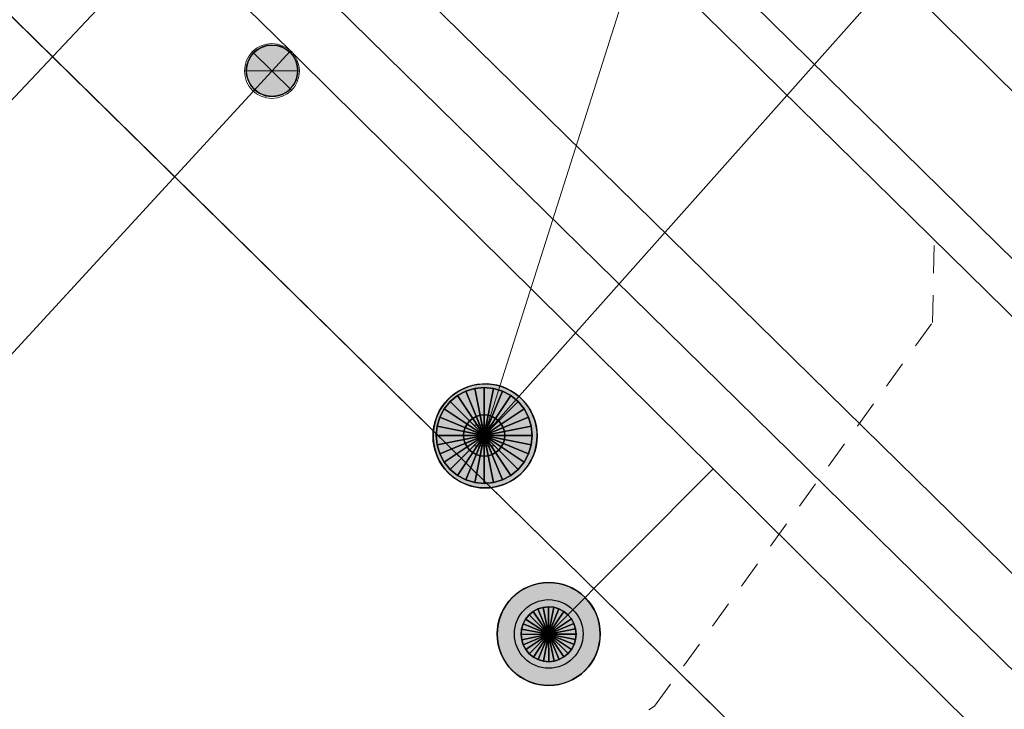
# Model space of a CAD drawing. Header units: metres. Extents: x 2695560 to 2696939, y 1260491 to 1262050.
# Tile 540 of 656: x 2695940.45 to 2695947.61, y 1261135.28 to 1261140.31. Entities that reach past the tile are written whole.
import ezdxf

# ---------------------------------------------------------------- set-up
doc = ezdxf.new("R2010")
doc.units = ezdxf.units.M
doc.linetypes.add('AUSGEZOGEN', pattern=[0])
doc.linetypes.add('VERDECKT2_S2', pattern=[0.36, 0.2, -0.16])
for name, color, linetype in [('XR$1$AV_Linien (BB)', 7, 'AUSGEZOGEN'), ('XR$1$AW_LK_Schachtdeckel', 24, 'AUSGEZOGEN'), ('XR$1$Liegenschaftsgrenzen', 7, 'AUSGEZOGEN'), ('XR$1$PFAW', 255, 'AUSGEZOGEN'), ('XR$1$PFWA', 255, 'AUSGEZOGEN'), ('XR$1$WA_LK_Absperrarmatur', 171, 'AUSGEZOGEN'), ('XR$1$WA_LK_Hydrant', 171, 'AUSGEZOGEN')]:
    doc.layers.add(name, color=color, linetype=linetype)
for name, color, linetype, lineweight in [('XR$2$ABW-Linie-R-genau', 4, 'AUSGEZOGEN', 18), ('XR$2$ABW-Linie-R-ungenau', 4, 'VERDECKT2_S2', 18), ('XR$2$ABW-LinieFlaeche-R-genau', 4, 'AUSGEZOGEN', 18), ('XR$2$ABW-Punkt', 6, 'AUSGEZOGEN', 18), ('XR$2$GAS-Linie-genau', 12, 'AUSGEZOGEN', 18), ('XR$2$WAS-Linie-genau', 5, 'AUSGEZOGEN', 18), ('XR$2$WAS-LinieFlaeche-genau', 5, 'AUSGEZOGEN', 18), ('XR$2$WAS-Punkt', 5, 'AUSGEZOGEN', 18)]:
    doc.layers.add(name, color=color, linetype=linetype, lineweight=lineweight)

# ---------------------------------------------------------------- blocks, each defined once
blk = doc.blocks.new('BAW2088')
at = {"layer": 'XR$1$PFAW', "transparency": 33554687}
blk.add_hatch(color=253, dxfattribs=at).paths.add_polyline_path([(0.5104, 0), (0.5002, 0.1006), (0.4699, 0.1972), (0.4208, 0.2856), (0.3549, 0.3624), (0.2749, 0.4243), (0.1841, 0.4689), (0.0861, 0.4942), (-0.0149, 0.4994), (-0.1149, 0.484), (-0.2098, 0.4489), (-0.2956, 0.3954), (-0.369, 0.3257), (-0.4267, 0.2427), (-0.4666, 0.1497), (-0.487, 0.0506), (-0.487, -0.0506), (-0.4666, -0.1497), (-0.4267, -0.2427), (-0.369, -0.3257), (-0.2956, -0.3954), (-0.2098, -0.4489), (-0.1149, -0.484), (-0.0149, -0.4994), (0.0861, -0.4942), (0.1841, -0.4689), (0.2749, -0.4243), (0.3549, -0.3624), (0.4208, -0.2856), (0.4699, -0.1972), (0.5002, -0.1006)])
at = {"transparency": 33554687}
for start, end in [(91.19481, 268.80519), (268.80519, 91.19481)]:
    blk.add_arc((0.0104, 0), 0.5, start, end, dxfattribs=at)
at = {"layer": 'XR$1$PFAW', "transparency": 33554687}
blk.add_circle((0.0104, 0), 0.5, dxfattribs=at)
blk = doc.blocks.new('BWA2009')
at = {"true_color": 0x000000, "transparency": 33554687}
blk.add_hatch(color=18, dxfattribs=at).paths.add_polyline_path([(0.3333, 0), (0.3265, 0.0671), (0.3063, 0.1315), (0.2736, 0.1904), (0.2297, 0.2416), (0.1763, 0.2829), (0.1158, 0.3126), (0.0505, 0.3295), (-0.0169, 0.3329), (-0.0836, 0.3227), (-0.1468, 0.2993), (-0.204, 0.2636), (-0.2529, 0.2171), (-0.2914, 0.1618), (-0.318, 0.0998), (-0.3316, 0.0337), (-0.3316, -0.0337), (-0.318, -0.0998), (-0.2914, -0.1618), (-0.2529, -0.2171), (-0.204, -0.2636), (-0.1468, -0.2993), (-0.0836, -0.3227), (-0.0169, -0.3329), (0.0505, -0.3295), (0.1158, -0.3126), (0.1763, -0.2829), (0.2297, -0.2416), (0.2736, -0.1904), (0.3063, -0.1315), (0.3265, -0.0671)])
at = {"layer": 'XR$1$PFWA', "transparency": 33554687}
blk.add_hatch(color=7, dxfattribs=at).paths.add_polyline_path([(0.5, 0), (0.4898, 0.1006), (0.4595, 0.1972), (0.4104, 0.2856), (0.3445, 0.3624), (0.2645, 0.4243), (0.1737, 0.4689), (0.0757, 0.4942), (-0.0253, 0.4994), (-0.1253, 0.484), (-0.2202, 0.4489), (-0.3061, 0.3954), (-0.3794, 0.3257), (-0.4372, 0.2427), (-0.4771, 0.1497), (-0.4974, 0.0506), (-0.4974, -0.0506), (-0.4771, -0.1497), (-0.4372, -0.2427), (-0.3794, -0.3257), (-0.3061, -0.3954), (-0.2202, -0.4489), (-0.1253, -0.484), (-0.0253, -0.4994), (0.0757, -0.4942), (0.1737, -0.4689), (0.2645, -0.4243), (0.3445, -0.3624), (0.4104, -0.2856), (0.4595, -0.1972), (0.4898, -0.1006)])
at = {"transparency": 33554687}
blk.add_circle((0, 0), 0.3333, dxfattribs=at)
for start, end in [(90, 180), (0, 90), (180, 270), (270, 0)]:
    blk.add_arc((0, 0), 0.5, start, end, dxfattribs=at)
at = {"layer": 'XR$1$PFWA', "transparency": 33554687}
blk.add_circle((0, 0), 0.5, dxfattribs=at)
blk = doc.blocks.new('BWA2012')
at = {"layer": 'XR$1$PFWA', "transparency": 33554687}
blk.add_hatch(color=7, dxfattribs=at).paths.add_polyline_path([(0.5, 0), (0.49, 0.101), (0.459, 0.197), (0.41, 0.286), (0.344, 0.362), (0.264, 0.424), (0.174, 0.469), (0.076, 0.494), (-0.025, 0.499), (-0.125, 0.484), (-0.22, 0.449), (-0.306, 0.395), (-0.379, 0.326), (-0.437, 0.243), (-0.477, 0.15), (-0.497, 0.051), (-0.497, -0.051), (-0.477, -0.15), (-0.437, -0.243), (-0.379, -0.326), (-0.306, -0.395), (-0.22, -0.449), (-0.125, -0.484), (-0.025, -0.499), (0.076, -0.494), (0.174, -0.469), (0.264, -0.424), (0.344, -0.362), (0.41, -0.286), (0.459, -0.197), (0.49, -0.101)])
at = {"transparency": 33554687}
blk.add_line((0.354, 0.354), (-0.354, -0.354), dxfattribs=at)
for start, end in [(45, 225), (225, 45)]:
    blk.add_arc((0, 0), 0.5, start, end, dxfattribs=at)
at = {"layer": 'XR$1$PFWA', "transparency": 33554687}
blk.add_circle((0, 0), 0.5, dxfattribs=at)
blk = doc.blocks.new('WAS-ABSPERRORGAN')
at = {"layer": 'XR$2$WAS-Punkt', "linetype": 'AUSGEZOGEN', "transparency": 33554687}
for p, q in [((0, 200, 2500), (0, -200, 2500)), ((0, 0), (0, 0))]:
    blk.add_line(p, q, dxfattribs=at)
blk.add_circle((0, 0, 502500), 200, dxfattribs=at)
blk = doc.blocks.new('WAS-OBERFLURHYDRANT')
at = {"layer": 'XR$2$WAS-Punkt', "linetype": 'AUSGEZOGEN', "transparency": 33554687}
blk.add_hatch(color=5, dxfattribs=at).paths.add_polyline_path([(0, -200), (20.2, -199), (40.3, -195.9), (59.9, -190.8), (78.9, -183.8), (97.1, -174.9), (114.3, -164.2), (130.3, -151.8), (145, -137.8), (158.2, -122.4), (169.7, -105.8), (179.6, -88.1), (187.6, -69.5), (193.6, -50.1), (197.7, -30.3), (199.7, -10.1), (199.7, 10.1), (197.7, 30.3), (193.6, 50.1), (187.6, 69.5), (179.6, 88.1), (169.7, 105.8), (158.2, 122.4), (145, 137.8), (130.3, 151.8), (114.3, 164.2), (97.1, 174.9), (78.9, 183.8), (59.9, 190.8), (40.3, 195.9), (20.2, 199), (0, 200), (-20.2, 199), (-40.3, 195.9), (-59.9, 190.8), (-78.9, 183.8), (-97.1, 174.9), (-114.3, 164.2), (-130.3, 151.8), (-145, 137.8), (-158.2, 122.4), (-169.7, 105.8), (-179.6, 88.1), (-187.6, 69.5), (-193.6, 50.1), (-197.7, 30.3), (-199.7, 10.1), (-199.7, -10.1), (-197.7, -30.3), (-193.6, -50.1), (-187.6, -69.5), (-179.6, -88.1), (-169.7, -105.8), (-158.2, -122.4), (-145, -137.8), (-130.3, -151.8), (-114.3, -164.2), (-97.1, -174.9), (-78.9, -183.8), (-59.9, -190.8), (-40.3, -195.9), (-20.2, -199)])
at = {"layer": 'XR$2$WAS-Punkt', "linetype": 'AUSGEZOGEN', "lineweight": 25, "transparency": 33554687}
for points in [[(-111.1, 166.3, 2500), (0, 0, 2500), (-141.4, 141.4, 2500)], [(-111.1, 166.3), (0, 0), (-141.4, 141.4)], [(-111.1, 166.3, 2500), (-111.1, 166.3), (-141.4, 141.4), (-141.4, 141.4, 2500)], [(-76.5, 184.8, 2500), (0, 0, 2500), (-111.1, 166.3, 2500)], [(-76.5, 184.8), (0, 0), (-111.1, 166.3)], [(-76.5, 184.8, 2500), (-76.5, 184.8), (-111.1, 166.3), (-111.1, 166.3, 2500)], [(-39, 196.2, 2500), (0, 0, 2500), (-76.5, 184.8, 2500)], [(-39, 196.2), (0, 0), (-76.5, 184.8)], [(-39, 196.2, 2500), (-39, 196.2), (-76.5, 184.8), (-76.5, 184.8, 2500)], [(0, 200, 2500), (0, 0, 2500), (-39, 196.2, 2500)], [(0, 200), (0, 0), (-39, 196.2)], [(0, 200, 2500), (0, 200), (-39, 196.2), (-39, 196.2, 2500)], [(39, 196.2, 2500), (0, 0, 2500), (0, 200, 2500)], [(39, 196.2), (0, 0), (0, 200)], [(39, 196.2, 2500), (39, 196.2), (0, 200), (0, 200, 2500)], [(76.5, 184.8, 2500), (0, 0, 2500), (39, 196.2, 2500)], [(76.5, 184.8), (0, 0), (39, 196.2)], [(111.1, 166.3, 2500), (0, 0, 2500), (76.5, 184.8, 2500)], [(111.1, 166.3), (0, 0), (76.5, 184.8)], [(141.4, 141.4, 2500), (0, 0, 2500), (111.1, 166.3, 2500)], [(141.4, 141.4), (0, 0), (111.1, 166.3)], [(76.5, 184.8, 2500), (76.5, 184.8), (39, 196.2), (39, 196.2, 2500)], [(111.1, 166.3, 2500), (111.1, 166.3), (76.5, 184.8), (76.5, 184.8, 2500)], [(141.4, 141.4, 2500), (141.4, 141.4), (111.1, 166.3), (111.1, 166.3, 2500)], [(-184.8, 76.5, 2500), (0, 0, 2500), (-196.2, 39, 2500)], [(-184.8, 76.5), (0, 0), (-196.2, 39)], [(-184.8, 76.5, 2500), (-184.8, 76.5), (-196.2, 39), (-196.2, 39, 2500)], [(-166.3, 111.1, 2500), (0, 0, 2500), (-184.8, 76.5, 2500)], [(-166.3, 111.1), (0, 0), (-184.8, 76.5)], [(-166.3, 111.1, 2500), (-166.3, 111.1), (-184.8, 76.5), (-184.8, 76.5, 2500)], [(-141.4, 141.4, 2500), (0, 0, 2500), (-166.3, 111.1, 2500)], [(-141.4, 141.4), (0, 0), (-166.3, 111.1)], [(-141.4, 141.4, 2500), (-141.4, 141.4), (-166.3, 111.1), (-166.3, 111.1, 2500)], [(166.3, 111.1, 2500), (0, 0, 2500), (141.4, 141.4, 2500)], [(166.3, 111.1), (0, 0), (141.4, 141.4)], [(184.8, 76.5, 2500), (0, 0, 2500), (166.3, 111.1, 2500)], [(184.8, 76.5), (0, 0), (166.3, 111.1)], [(196.2, 39, 2500), (0, 0, 2500), (184.8, 76.5, 2500)], [(196.2, 39), (0, 0), (184.8, 76.5)], [(166.3, 111.1, 2500), (166.3, 111.1), (141.4, 141.4), (141.4, 141.4, 2500)], [(184.8, 76.5, 2500), (184.8, 76.5), (166.3, 111.1), (166.3, 111.1, 2500)], [(196.2, 39, 2500), (196.2, 39), (184.8, 76.5), (184.8, 76.5, 2500)], [(-196.2, 39, 2500), (0, 0, 2500), (-200, 0, 2500)], [(-196.2, 39), (0, 0), (-200, 0)], [(-196.2, 39, 2500), (-196.2, 39), (-200, 0), (-200, 0, 2500)], [(-200, 0, 2500), (0, 0, 2500), (-196.2, -39, 2500)], [(-200, 0), (0, 0), (-196.2, -39)], [(-196.2, -39, 2500), (0, 0, 2500), (-184.8, -76.5, 2500)], [(-196.2, -39), (0, 0), (-184.8, -76.5)], [(-184.8, -76.5, 2500), (0, 0, 2500), (-166.3, -111.1, 2500)], [(-184.8, -76.5), (0, 0), (-166.3, -111.1)], [(-166.3, -111.1, 2500), (0, 0, 2500), (-141.4, -141.4, 2500)], [(-166.3, -111.1), (0, 0), (-141.4, -141.4)], [(-141.4, -141.4, 2500), (0, 0, 2500), (-111.1, -166.3, 2500)], [(-141.4, -141.4), (0, 0), (-111.1, -166.3)], [(-111.1, -166.3, 2500), (0, 0, 2500), (-76.5, -184.8, 2500)], [(-111.1, -166.3), (0, 0), (-76.5, -184.8)], [(-76.5, -184.8, 2500), (0, 0, 2500), (-39, -196.2, 2500)], [(-76.5, -184.8), (0, 0), (-39, -196.2)], [(-39, -196.2, 2500), (0, 0, 2500), (0, -200, 2500)], [(-39, -196.2), (0, 0), (0, -200)], [(200, 0, 2500), (0, 0, 2500), (196.2, 39, 2500)], [(200, 0), (0, 0), (196.2, 39)], [(0, -200, 2500), (0, 0, 2500), (39, -196.2, 2500)], [(39, -196.2, 2500), (0, 0, 2500), (76.5, -184.8, 2500)], [(76.5, -184.8, 2500), (0, 0, 2500), (111.1, -166.3, 2500)], [(111.1, -166.3, 2500), (0, 0, 2500), (141.4, -141.4, 2500)], [(141.4, -141.4, 2500), (0, 0, 2500), (166.3, -111.1, 2500)], [(166.3, -111.1, 2500), (0, 0, 2500), (184.8, -76.5, 2500)], [(184.8, -76.5, 2500), (0, 0, 2500), (196.2, -39, 2500)], [(196.2, -39, 2500), (0, 0, 2500), (200, 0, 2500)], [(0, -200), (0, 0), (39, -196.2)], [(39, -196.2), (0, 0), (76.5, -184.8)], [(76.5, -184.8), (0, 0), (111.1, -166.3)], [(111.1, -166.3), (0, 0), (141.4, -141.4)], [(141.4, -141.4), (0, 0), (166.3, -111.1)], [(166.3, -111.1), (0, 0), (184.8, -76.5)], [(184.8, -76.5), (0, 0), (196.2, -39)], [(196.2, -39), (0, 0), (200, 0)], [(200, 0, 2500), (200, 0), (196.2, 39), (196.2, 39, 2500)], [(-200, 0, 2500), (-200, 0), (-196.2, -39), (-196.2, -39, 2500)], [(-196.2, -39, 2500), (-196.2, -39), (-184.8, -76.5), (-184.8, -76.5, 2500)], [(184.8, -76.5, 2500), (184.8, -76.5), (196.2, -39), (196.2, -39, 2500)], [(196.2, -39, 2500), (196.2, -39), (200, 0), (200, 0, 2500)], [(-184.8, -76.5, 2500), (-184.8, -76.5), (-166.3, -111.1), (-166.3, -111.1, 2500)], [(-166.3, -111.1, 2500), (-166.3, -111.1), (-141.4, -141.4), (-141.4, -141.4, 2500)], [(-141.4, -141.4, 2500), (-141.4, -141.4), (-111.1, -166.3), (-111.1, -166.3, 2500)], [(111.1, -166.3, 2500), (111.1, -166.3), (141.4, -141.4), (141.4, -141.4, 2500)], [(141.4, -141.4, 2500), (141.4, -141.4), (166.3, -111.1), (166.3, -111.1, 2500)], [(166.3, -111.1, 2500), (166.3, -111.1), (184.8, -76.5), (184.8, -76.5, 2500)], [(-111.1, -166.3, 2500), (-111.1, -166.3), (-76.5, -184.8), (-76.5, -184.8, 2500)], [(-76.5, -184.8, 2500), (-76.5, -184.8), (-39, -196.2), (-39, -196.2, 2500)], [(-39, -196.2, 2500), (-39, -196.2), (0, -200), (0, -200, 2500)], [(0, -200, 2500), (0, -200), (39, -196.2), (39, -196.2, 2500)], [(39, -196.2, 2500), (39, -196.2), (76.5, -184.8), (76.5, -184.8, 2500)], [(76.5, -184.8, 2500), (76.5, -184.8), (111.1, -166.3), (111.1, -166.3, 2500)]]:
    blk.add_3dface(points, dxfattribs=at)
blk = doc.blocks.new('ABW-SCHLAMMSAMMLER_RUND')
at = {"layer": 'XR$2$ABW-Punkt', "linetype": 'AUSGEZOGEN', "lineweight": 13, "transparency": 33554687}
for p, q in [((-69.9, 75, 2500), (69.9, 75, 2500)), ((-69.9, -75, 2500), (69.9, -75, 2500))]:
    blk.add_line(p, q, dxfattribs=at)
blk.add_polyline3d([(90, 0, 2500), (0, 0, 2500), (-90, 0, 2500)], dxfattribs=at)
at = {"layer": 'XR$2$ABW-Punkt', "linetype": 'AUSGEZOGEN', "lineweight": 25, "transparency": 33554687}
for points in [[(-29.3, 147.1, 2500), (0, 0, 2500), (-57.4, 138.6, 2500)], [(-29.3, 147.1), (0, 0), (-57.4, 138.6)], [(-29.3, 147.1, 2500), (-29.3, 147.1), (-57.4, 138.6), (-57.4, 138.6, 2500)], [(0, 150, 2500), (0, 0, 2500), (-29.3, 147.1, 2500)], [(0, 150), (0, 0), (-29.3, 147.1)], [(0, 150, 2500), (0, 150), (-29.3, 147.1), (-29.3, 147.1, 2500)], [(29.3, 147.1, 2500), (0, 0, 2500), (0, 150, 2500)], [(29.3, 147.1), (0, 0), (0, 150)], [(29.3, 147.1, 2500), (29.3, 147.1), (0, 150), (0, 150, 2500)], [(57.4, 138.6, 2500), (0, 0, 2500), (29.3, 147.1, 2500)], [(57.4, 138.6), (0, 0), (29.3, 147.1)], [(57.4, 138.6, 2500), (57.4, 138.6), (29.3, 147.1), (29.3, 147.1, 2500)], [(-124.7, 83.3, 2500), (0, 0, 2500), (-138.6, 57.4, 2500)], [(-124.7, 83.3), (0, 0), (-138.6, 57.4)], [(-124.7, 83.3, 2500), (-124.7, 83.3), (-138.6, 57.4), (-138.6, 57.4, 2500)], [(-106.1, 106.1, 2500), (0, 0, 2500), (-124.7, 83.3, 2500)], [(-106.1, 106.1), (0, 0), (-124.7, 83.3)], [(-106.1, 106.1, 2500), (-106.1, 106.1), (-124.7, 83.3), (-124.7, 83.3, 2500)], [(-83.3, 124.7, 2500), (0, 0, 2500), (-106.1, 106.1, 2500)], [(-83.3, 124.7), (0, 0), (-106.1, 106.1)], [(-83.3, 124.7, 2500), (-83.3, 124.7), (-106.1, 106.1), (-106.1, 106.1, 2500)], [(-57.4, 138.6, 2500), (0, 0, 2500), (-83.3, 124.7, 2500)], [(-57.4, 138.6), (0, 0), (-83.3, 124.7)], [(-57.4, 138.6, 2500), (-57.4, 138.6), (-83.3, 124.7), (-83.3, 124.7, 2500)], [(83.3, 124.7, 2500), (0, 0, 2500), (57.4, 138.6, 2500)], [(83.3, 124.7), (0, 0), (57.4, 138.6)], [(106.1, 106.1, 2500), (0, 0, 2500), (83.3, 124.7, 2500)], [(106.1, 106.1), (0, 0), (83.3, 124.7)], [(124.7, 83.3, 2500), (0, 0, 2500), (106.1, 106.1, 2500)], [(124.7, 83.3), (0, 0), (106.1, 106.1)], [(138.6, 57.4, 2500), (0, 0, 2500), (124.7, 83.3, 2500)], [(138.6, 57.4), (0, 0), (124.7, 83.3)], [(83.3, 124.7, 2500), (83.3, 124.7), (57.4, 138.6), (57.4, 138.6, 2500)], [(106.1, 106.1, 2500), (106.1, 106.1), (83.3, 124.7), (83.3, 124.7, 2500)], [(124.7, 83.3, 2500), (124.7, 83.3), (106.1, 106.1), (106.1, 106.1, 2500)], [(138.6, 57.4, 2500), (138.6, 57.4), (124.7, 83.3), (124.7, 83.3, 2500)], [(-147.1, 29.3, 2500), (0, 0, 2500), (-150, 0, 2500)], [(-147.1, 29.3), (0, 0), (-150, 0)], [(-147.1, 29.3, 2500), (-147.1, 29.3), (-150, 0), (-150, 0, 2500)], [(-150, 0, 2500), (0, 0, 2500), (-147.1, -29.3, 2500)], [(-150, 0), (0, 0), (-147.1, -29.3)], [(-138.6, 57.4, 2500), (0, 0, 2500), (-147.1, 29.3, 2500)], [(-138.6, 57.4), (0, 0), (-147.1, 29.3)], [(-138.6, 57.4, 2500), (-138.6, 57.4), (-147.1, 29.3), (-147.1, 29.3, 2500)], [(-147.1, -29.3, 2500), (0, 0, 2500), (-138.6, -57.4, 2500)], [(-147.1, -29.3), (0, 0), (-138.6, -57.4)], [(-138.6, -57.4, 2500), (0, 0, 2500), (-124.7, -83.3, 2500)], [(-138.6, -57.4), (0, 0), (-124.7, -83.3)], [(-124.7, -83.3, 2500), (0, 0, 2500), (-106.1, -106.1, 2500)], [(-124.7, -83.3), (0, 0), (-106.1, -106.1)], [(-106.1, -106.1, 2500), (0, 0, 2500), (-83.3, -124.7, 2500)], [(-106.1, -106.1), (0, 0), (-83.3, -124.7)], [(-83.3, -124.7, 2500), (0, 0, 2500), (-57.4, -138.6, 2500)], [(-83.3, -124.7), (0, 0), (-57.4, -138.6)], [(-57.4, -138.6, 2500), (0, 0, 2500), (-29.3, -147.1, 2500)], [(-57.4, -138.6), (0, 0), (-29.3, -147.1)], [(-29.3, -147.1, 2500), (0, 0, 2500), (0, -150, 2500)], [(-29.3, -147.1), (0, 0), (0, -150)], [(147.1, 29.3, 2500), (0, 0, 2500), (138.6, 57.4, 2500)], [(147.1, 29.3), (0, 0), (138.6, 57.4)], [(150, 0, 2500), (0, 0, 2500), (147.1, 29.3, 2500)], [(150, 0), (0, 0), (147.1, 29.3)], [(0, -150, 2500), (0, 0, 2500), (29.3, -147.1, 2500)], [(29.3, -147.1, 2500), (0, 0, 2500), (57.4, -138.6, 2500)], [(57.4, -138.6, 2500), (0, 0, 2500), (83.3, -124.7, 2500)], [(83.3, -124.7, 2500), (0, 0, 2500), (106.1, -106.1, 2500)], [(106.1, -106.1, 2500), (0, 0, 2500), (124.7, -83.3, 2500)], [(124.7, -83.3, 2500), (0, 0, 2500), (138.6, -57.4, 2500)], [(138.6, -57.4, 2500), (0, 0, 2500), (147.1, -29.3, 2500)], [(147.1, -29.3, 2500), (0, 0, 2500), (150, 0, 2500)], [(0, -150), (0, 0), (29.3, -147.1)], [(29.3, -147.1), (0, 0), (57.4, -138.6)], [(57.4, -138.6), (0, 0), (83.3, -124.7)], [(83.3, -124.7), (0, 0), (106.1, -106.1)], [(106.1, -106.1), (0, 0), (124.7, -83.3)], [(124.7, -83.3), (0, 0), (138.6, -57.4)], [(138.6, -57.4), (0, 0), (147.1, -29.3)], [(147.1, -29.3), (0, 0), (150, 0)], [(147.1, 29.3, 2500), (147.1, 29.3), (138.6, 57.4), (138.6, 57.4, 2500)], [(150, 0, 2500), (150, 0), (147.1, 29.3), (147.1, 29.3, 2500)], [(-150, 0, 2500), (-150, 0), (-147.1, -29.3), (-147.1, -29.3, 2500)], [(-147.1, -29.3, 2500), (-147.1, -29.3), (-138.6, -57.4), (-138.6, -57.4, 2500)], [(-138.6, -57.4, 2500), (-138.6, -57.4), (-124.7, -83.3), (-124.7, -83.3, 2500)], [(124.7, -83.3, 2500), (124.7, -83.3), (138.6, -57.4), (138.6, -57.4, 2500)], [(138.6, -57.4, 2500), (138.6, -57.4), (147.1, -29.3), (147.1, -29.3, 2500)], [(147.1, -29.3, 2500), (147.1, -29.3), (150, 0), (150, 0, 2500)], [(-124.7, -83.3, 2500), (-124.7, -83.3), (-106.1, -106.1), (-106.1, -106.1, 2500)], [(-106.1, -106.1, 2500), (-106.1, -106.1), (-83.3, -124.7), (-83.3, -124.7, 2500)], [(-83.3, -124.7, 2500), (-83.3, -124.7), (-57.4, -138.6), (-57.4, -138.6, 2500)], [(-57.4, -138.6, 2500), (-57.4, -138.6), (-29.3, -147.1), (-29.3, -147.1, 2500)], [(29.3, -147.1, 2500), (29.3, -147.1), (57.4, -138.6), (57.4, -138.6, 2500)], [(57.4, -138.6, 2500), (57.4, -138.6), (83.3, -124.7), (83.3, -124.7, 2500)], [(83.3, -124.7, 2500), (83.3, -124.7), (106.1, -106.1), (106.1, -106.1, 2500)], [(106.1, -106.1, 2500), (106.1, -106.1), (124.7, -83.3), (124.7, -83.3, 2500)], [(-29.3, -147.1, 2500), (-29.3, -147.1), (0, -150), (0, -150, 2500)], [(0, -150, 2500), (0, -150), (29.3, -147.1), (29.3, -147.1, 2500)]]:
    blk.add_3dface(points, dxfattribs=at)
blk = doc.blocks.new('ABW-DECKEL')
at = {"layer": 'XR$2$ABW-Punkt', "linetype": 'AUSGEZOGEN', "lineweight": 25, "transparency": 33554687}
for points in [[(-194.4, 291, 2500), (0, 0, 2500), (-247.5, 247.5, 2500)], [(-194.4, 291), (0, 0), (-247.5, 247.5)], [(-194.4, 291, 2500), (-194.4, 291), (-247.5, 247.5), (-247.5, 247.5, 2500)], [(-133.9, 323.4, 2500), (0, 0, 2500), (-194.4, 291, 2500)], [(-133.9, 323.4), (0, 0), (-194.4, 291)], [(-133.9, 323.4, 2500), (-133.9, 323.4), (-194.4, 291), (-194.4, 291, 2500)], [(-68.3, 343.3, 2500), (0, 0, 2500), (-133.9, 323.4, 2500)], [(-68.3, 343.3), (0, 0), (-133.9, 323.4)], [(-68.3, 343.3, 2500), (-68.3, 343.3), (-133.9, 323.4), (-133.9, 323.4, 2500)], [(0, 350, 2500), (0, 0, 2500), (-68.3, 343.3, 2500)], [(0, 350), (0, 0), (-68.3, 343.3)], [(0, 350, 2500), (0, 350), (-68.3, 343.3), (-68.3, 343.3, 2500)], [(68.3, 343.3, 2500), (0, 0, 2500), (0, 350, 2500)], [(68.3, 343.3), (0, 0), (0, 350)], [(68.3, 343.3, 2500), (68.3, 343.3), (0, 350), (0, 350, 2500)], [(133.9, 323.4, 2500), (0, 0, 2500), (68.3, 343.3, 2500)], [(133.9, 323.4), (0, 0), (68.3, 343.3)], [(194.4, 291, 2500), (0, 0, 2500), (133.9, 323.4, 2500)], [(194.4, 291), (0, 0), (133.9, 323.4)], [(247.5, 247.5, 2500), (0, 0, 2500), (194.4, 291, 2500)], [(247.5, 247.5), (0, 0), (194.4, 291)], [(133.9, 323.4, 2500), (133.9, 323.4), (68.3, 343.3), (68.3, 343.3, 2500)], [(194.4, 291, 2500), (194.4, 291), (133.9, 323.4), (133.9, 323.4, 2500)], [(247.5, 247.5, 2500), (247.5, 247.5), (194.4, 291), (194.4, 291, 2500)], [(-247.5, 247.5, 2500), (0, 0, 2500), (-291, 194.4, 2500)], [(-247.5, 247.5), (0, 0), (-291, 194.4)], [(-247.5, 247.5, 2500), (-247.5, 247.5), (-291, 194.4), (-291, 194.4, 2500)], [(291, 194.4, 2500), (0, 0, 2500), (247.5, 247.5, 2500)], [(291, 194.4), (0, 0), (247.5, 247.5)], [(291, 194.4, 2500), (291, 194.4), (247.5, 247.5), (247.5, 247.5, 2500)], [(-291, 194.4, 2500), (0, 0, 2500), (-323.4, 133.9, 2500)], [(-291, 194.4), (0, 0), (-323.4, 133.9)], [(-291, 194.4, 2500), (-291, 194.4), (-323.4, 133.9), (-323.4, 133.9, 2500)], [(323.4, 133.9, 2500), (0, 0, 2500), (291, 194.4, 2500)], [(323.4, 133.9), (0, 0), (291, 194.4)], [(323.4, 133.9, 2500), (323.4, 133.9), (291, 194.4), (291, 194.4, 2500)], [(-323.4, 133.9, 2500), (0, 0, 2500), (-343.3, 68.3, 2500)], [(-323.4, 133.9), (0, 0), (-343.3, 68.3)], [(-323.4, 133.9, 2500), (-323.4, 133.9), (-343.3, 68.3), (-343.3, 68.3, 2500)], [(343.3, 68.3, 2500), (0, 0, 2500), (323.4, 133.9, 2500)], [(343.3, 68.3), (0, 0), (323.4, 133.9)], [(343.3, 68.3, 2500), (343.3, 68.3), (323.4, 133.9), (323.4, 133.9, 2500)], [(-343.3, 68.3, 2500), (0, 0, 2500), (-350, 0, 2500)], [(-343.3, 68.3), (0, 0), (-350, 0)], [(-343.3, 68.3, 2500), (-343.3, 68.3), (-350, 0), (-350, 0, 2500)], [(-350, 0, 2500), (0, 0, 2500), (-343.3, -68.3, 2500)], [(-350, 0), (0, 0), (-343.3, -68.3)], [(-343.3, -68.3, 2500), (0, 0, 2500), (-323.4, -133.9, 2500)], [(-343.3, -68.3), (0, 0), (-323.4, -133.9)], [(-323.4, -133.9, 2500), (0, 0, 2500), (-291, -194.4, 2500)], [(-323.4, -133.9), (0, 0), (-291, -194.4)], [(-291, -194.4, 2500), (0, 0, 2500), (-247.5, -247.5, 2500)], [(-291, -194.4), (0, 0), (-247.5, -247.5)], [(-247.5, -247.5, 2500), (0, 0, 2500), (-194.4, -291, 2500)], [(-247.5, -247.5), (0, 0), (-194.4, -291)], [(-194.4, -291, 2500), (0, 0, 2500), (-133.9, -323.4, 2500)], [(-194.4, -291), (0, 0), (-133.9, -323.4)], [(-133.9, -323.4, 2500), (0, 0, 2500), (-68.3, -343.3, 2500)], [(-133.9, -323.4), (0, 0), (-68.3, -343.3)], [(-68.3, -343.3, 2500), (0, 0, 2500), (0, -350, 2500)], [(-68.3, -343.3), (0, 0), (0, -350)], [(350, 0, 2500), (0, 0, 2500), (343.3, 68.3, 2500)], [(350, 0), (0, 0), (343.3, 68.3)], [(0, -350, 2500), (0, 0, 2500), (68.3, -343.3, 2500)], [(68.3, -343.3, 2500), (0, 0, 2500), (133.9, -323.4, 2500)], [(133.9, -323.4, 2500), (0, 0, 2500), (194.4, -291, 2500)], [(194.4, -291, 2500), (0, 0, 2500), (247.5, -247.5, 2500)], [(247.5, -247.5, 2500), (0, 0, 2500), (291, -194.4, 2500)], [(291, -194.4, 2500), (0, 0, 2500), (323.4, -133.9, 2500)], [(323.4, -133.9, 2500), (0, 0, 2500), (343.3, -68.3, 2500)], [(343.3, -68.3, 2500), (0, 0, 2500), (350, 0, 2500)], [(0, -350), (0, 0), (68.3, -343.3)], [(68.3, -343.3), (0, 0), (133.9, -323.4)], [(133.9, -323.4), (0, 0), (194.4, -291)], [(194.4, -291), (0, 0), (247.5, -247.5)], [(247.5, -247.5), (0, 0), (291, -194.4)], [(291, -194.4), (0, 0), (323.4, -133.9)], [(323.4, -133.9), (0, 0), (343.3, -68.3)], [(343.3, -68.3), (0, 0), (350, 0)], [(350, 0, 2500), (350, 0), (343.3, 68.3), (343.3, 68.3, 2500)], [(-350, 0, 2500), (-350, 0), (-343.3, -68.3), (-343.3, -68.3, 2500)], [(-343.3, -68.3, 2500), (-343.3, -68.3), (-323.4, -133.9), (-323.4, -133.9, 2500)], [(323.4, -133.9, 2500), (323.4, -133.9), (343.3, -68.3), (343.3, -68.3, 2500)], [(343.3, -68.3, 2500), (343.3, -68.3), (350, 0), (350, 0, 2500)], [(-323.4, -133.9, 2500), (-323.4, -133.9), (-291, -194.4), (-291, -194.4, 2500)], [(291, -194.4, 2500), (291, -194.4), (323.4, -133.9), (323.4, -133.9, 2500)], [(-291, -194.4, 2500), (-291, -194.4), (-247.5, -247.5), (-247.5, -247.5, 2500)], [(247.5, -247.5, 2500), (247.5, -247.5), (291, -194.4), (291, -194.4, 2500)], [(-247.5, -247.5, 2500), (-247.5, -247.5), (-194.4, -291), (-194.4, -291, 2500)], [(194.4, -291, 2500), (194.4, -291), (247.5, -247.5), (247.5, -247.5, 2500)], [(-194.4, -291, 2500), (-194.4, -291), (-133.9, -323.4), (-133.9, -323.4, 2500)], [(-133.9, -323.4, 2500), (-133.9, -323.4), (-68.3, -343.3), (-68.3, -343.3, 2500)], [(-68.3, -343.3, 2500), (-68.3, -343.3), (0, -350), (0, -350, 2500)], [(0, -350, 2500), (0, -350), (68.3, -343.3), (68.3, -343.3, 2500)], [(68.3, -343.3, 2500), (68.3, -343.3), (133.9, -323.4), (133.9, -323.4, 2500)], [(133.9, -323.4, 2500), (133.9, -323.4), (194.4, -291), (194.4, -291, 2500)]]:
    blk.add_3dface(points, dxfattribs=at)

msp = doc.modelspace()

# ---------------------------------------------------------------- linework, layer by layer
at = {"layer": 'XR$1$AV_Linien (BB)', "color": 7, "linetype": 'AUSGEZOGEN', "transparency": 33554687}
msp.add_lwpolyline([(2695982.62, 1261098.73), (2695967.5, 1261113.62), (2695952.41, 1261128.51), (2695937.09, 1261143.57), (2695922.09, 1261158.38), (2695908.38, 1261171.91)], dxfattribs=at)
at = {"layer": 'XR$1$Liegenschaftsgrenzen', "color": 7, "linetype": 'AUSGEZOGEN', "transparency": 33554687}
msp.add_line((2695937.09, 1261143.57), (2695952.41, 1261128.51), dxfattribs=at)
at = {"layer": 'XR$2$ABW-Linie-R-genau', "linetype": 'AUSGEZOGEN', "transparency": 33554687}
for p, q in [((2695947.202, 1261141.074), (2695943.827, 1261137.278)), ((2695943.827, 1261137.278), (2695945.001, 1261140.979))]:
    msp.add_line(p, q, dxfattribs=at)
at = {"layer": 'XR$2$ABW-Linie-R-ungenau', "linetype": 'VERDECKT2_S2', "transparency": 33554687}
msp.add_lwpolyline([(2695941.972, 1261133.374), (2695945.067, 1261135.305), (2695947.09, 1261138.101), (2695947.105, 1261138.702)], dxfattribs=at)
at = {"layer": 'XR$2$ABW-LinieFlaeche-R-genau', "linetype": 'AUSGEZOGEN', "transparency": 33554687}
msp.add_lwpolyline([(2695959.8099, 1261126.214), (2695908.4679, 1261176.679), (2695908.6781, 1261176.893), (2695960.0201, 1261126.428), (2695959.8099, 1261126.214)], close=True, dxfattribs=at)
at = {"layer": 'XR$2$GAS-Linie-genau', "linetype": 'AUSGEZOGEN', "transparency": 33554687}
msp.add_line((2695943.687, 1261143.231), (2695938.022, 1261137.206), dxfattribs=at)
msp.add_lwpolyline([(2695966.849, 1261120.818), (2695966.499, 1261121.188), (2695943.929, 1261143.488)], dxfattribs=at)
at = {"layer": 'XR$2$WAS-Linie-genau', "linetype": 'AUSGEZOGEN', "transparency": 33554687}
for p, q in [((2695942.417, 1261140.08), (2695942.282, 1261139.933)), ((2695942.282, 1261139.933), (2695938.596, 1261135.929)), ((2695945.494, 1261137.036), (2695944.296, 1261135.83)), ((2695963.782, 1261118.882), (2695945.494, 1261137.036))]:
    msp.add_line(p, q, dxfattribs=at)
for points in [[(2695942.417, 1261140.08), (2695937.167, 1261145.212), (2695937.104, 1261145.274), (2695933.517, 1261148.825)], [(2695945.494, 1261137.036), (2695942.48, 1261140.018), (2695942.417, 1261140.08)]]:
    msp.add_lwpolyline(points, dxfattribs=at)
at = {"layer": 'XR$2$WAS-LinieFlaeche-genau', "linetype": 'AUSGEZOGEN', "transparency": 33554687}
msp.add_lwpolyline([(2695914.8421, 1261168.4994), (2695968.1301, 1261116.1894), (2695967.7799, 1261115.8326), (2695914.4919, 1261168.1426), (2695914.8421, 1261168.4994)], close=True, dxfattribs=at)

# ---------------------------------------------------------------- block references
at = {"layer": 'XR$1$AW_LK_Schachtdeckel', "color": 24, "linetype": 'AUSGEZOGEN', "lineweight": -3, "transparency": 33554687, "xscale": 0.7578193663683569, "yscale": 0.7578193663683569, "rotation": 317.562023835}
msp.add_blockref('BAW2088', (2695943.828, 1261137.28), dxfattribs=at)
at = {"layer": 'XR$1$WA_LK_Absperrarmatur', "color": 171, "linetype": 'AUSGEZOGEN', "lineweight": -3, "transparency": 33554687, "xscale": 0.3749999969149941, "yscale": 0.3749999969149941, "rotation": 135.308890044}
msp.add_blockref('BWA2012', (2695942.283, 1261139.935), dxfattribs=at)
at = {"layer": 'XR$1$WA_LK_Hydrant', "color": 171, "linetype": 'AUSGEZOGEN', "lineweight": -3, "transparency": 33554687, "xscale": 0.7499999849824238, "yscale": 0.7499999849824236, "rotation": 225.210679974}
msp.add_blockref('BWA2009', (2695944.297, 1261135.832), dxfattribs=at)
at = {"layer": 'XR$2$ABW-Punkt', "color": 6, "linetype": 'AUSGEZOGEN', "lineweight": 18, "transparency": 33554687, "xscale": 0.001, "yscale": 0.001, "zscale": 0.001, "rotation": 360}
for name in ['ABW-DECKEL', 'ABW-SCHLAMMSAMMLER_RUND']:
    msp.add_blockref(name, (2695943.827, 1261137.278), dxfattribs=at)
at = {"layer": 'XR$2$WAS-Punkt', "color": 5, "linetype": 'AUSGEZOGEN', "lineweight": 18, "transparency": 33554687, "xscale": 0.001, "yscale": 0.001, "zscale": 0.001}
for name, p, rotation in [('WAS-ABSPERRORGAN', (2695942.282, 1261139.933), 45.40000000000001), ('WAS-OBERFLURHYDRANT', (2695944.296, 1261135.83), 135.3)]:
    msp.add_blockref(name, p, dxfattribs=dict(at, rotation=rotation))

doc.saveas('drawing.dxf')
